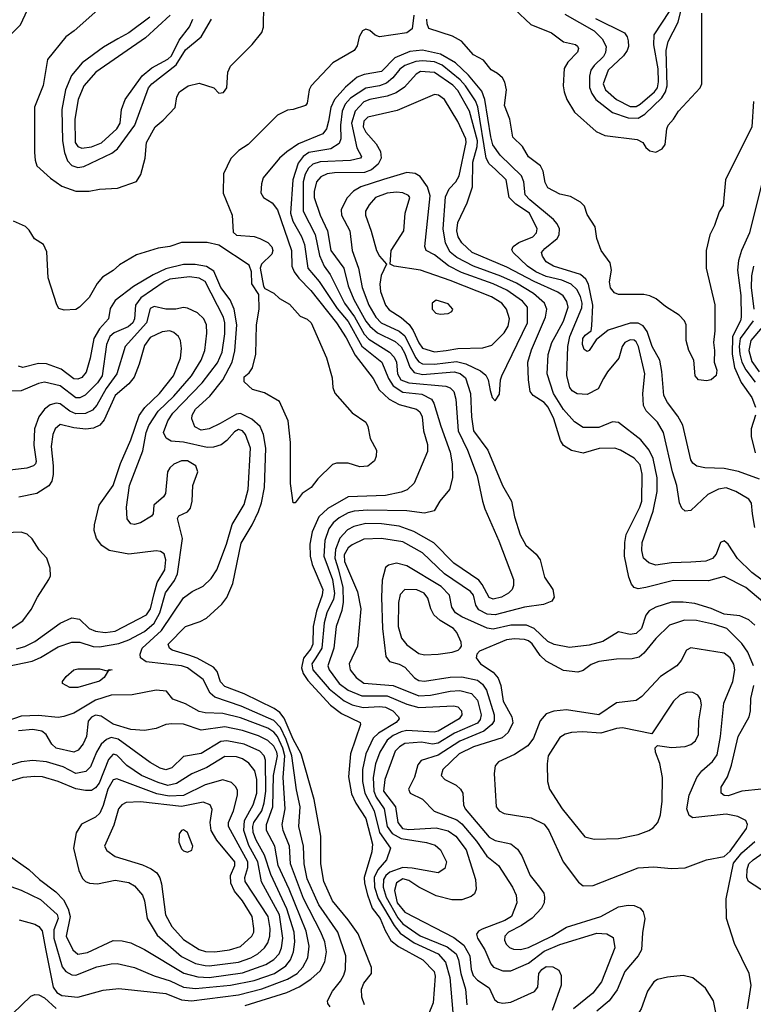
# Model space of a CAD drawing. Extents: x 997028 to 1115134, y 536408 to 618974.
# Tile 339 of 473: x 1044798 to 1048543, y 587677 to 592702. Entities that reach past the tile are written whole.
import ezdxf

# ---------------------------------------------------------------- set-up
doc = ezdxf.new("R2010")
doc.units = 0

msp = doc.modelspace()

# ---------------------------------------------------------------- linework, layer by layer
at = {"layer": '0CON10XD'}
for points in [[(1047581.4, 592731.4), (1047731.4, 592645), (1047772.5, 592605), (1047791.9, 592565), (1047789.1, 592535), (1047778, 592515), (1047730.5, 592469.5), (1047713.5, 592445), (1047706.3, 592415), (1047706.3, 592356.3), (1047718.3, 592325), (1047740, 592295), (1047825, 592228.1), (1047905, 592200.9), (1047955, 592200.5), (1047989.7, 592220.3), (1048075.9, 592304.1), (1048095.3, 592334.7), (1048103.9, 592365), (1048097.8, 592545), (1048109.3, 592590.7), (1048159.5, 592690.5), (1048190.4, 592815)], [(1045196.4, 592753.6), (1045076.2, 592645), (1045033.8, 592615), (1044940.3, 592499.7), (1044917.3, 592367.3), (1044873.9, 592256.1), (1044873.8, 592025), (1044876.7, 591985), (1044886.4, 591956.4), (1044955, 591894.2), (1045013, 591853), (1045085, 591827.1), (1045153, 591827), (1045205, 591837.1), (1045297.7, 591842.3), (1045394.1, 591875.9), (1045417.3, 591912.7), (1045439.2, 591995), (1045445.8, 592075), (1045490, 592155), (1045531.1, 592188.9), (1045592.5, 592255), (1045600.7, 592309.3), (1045613.3, 592335), (1045657.5, 592365), (1045715, 592378), (1045790, 592355), (1045815, 592327.5), (1045839.3, 592330.7), (1045856.2, 592355), (1045861.2, 592435), (1045874.3, 592465.7), (1045984.2, 592575.8), (1046033.6, 592636.4), (1046043.3, 592665), (1046043.9, 592776.1)], [(1044695, 592568.8), (1044802.9, 592677.1), (1044837.7, 592752.3)], [(1046810, 592725), (1046801.2, 592655), (1046775, 592634.6), (1046635.8, 592615.8), (1046612.9, 592622.9), (1046585, 592646.7), (1046565, 592653.3), (1046547.5, 592645), (1046531.2, 592615), (1046521.7, 592568.3), (1046506, 592545), (1046397, 592483), (1046286.7, 592365), (1046276.7, 592345), (1046266.4, 592276.4), (1046256.7, 592265), (1046195, 592244), (1046165, 592240), (1046114.2, 592215.8), (1045965, 592066.2), (1045916.7, 592035), (1045875.9, 591994.1), (1045838.8, 591915), (1045836.4, 591816.4), (1045883.3, 591705), (1045888.3, 591618.3), (1045905, 591602.5), (1045995, 591596.2), (1046025, 591586), (1046065, 591566), (1046085, 591543.3), (1046090, 591525), (1046085, 591506.2), (1046033.3, 591455), (1046026.2, 591435), (1046043, 591343), (1046050, 591330), (1046095, 591306.7), (1046125, 591278.8), (1046175, 591250), (1046230, 591190), (1046265, 591174), (1046285.7, 591155), (1046365, 590977.5), (1046393.8, 590875), (1046396.7, 590825), (1046406.4, 590796.4), (1046495.8, 590695.8), (1046565, 590648.8), (1046575.5, 590625.5), (1046587.1, 590565), (1046620, 590505), (1046618.8, 590475), (1046609.2, 590450.8), (1046575.8, 590424.2), (1046535, 590420), (1046475, 590440), (1046415, 590440), (1046395, 590432.5), (1046320.5, 590359.5), (1046286.2, 590315), (1046240, 590285), (1046205, 590237.5), (1046195, 590237.5), (1046180, 590335), (1046180, 590545), (1046169.2, 590655), (1046124.1, 590754.1), (1046047.7, 590797.7), (1045987.5, 590815), (1045943.8, 590855), (1045945, 590880), (1045969.8, 590900.2), (1045987.5, 590925), (1046003.5, 590995), (1046006.9, 591145), (1046020.8, 591225), (1046019.3, 591299.3), (1045984, 591355), (1045981.2, 591415), (1045970.5, 591450.5), (1045815, 591551.2), (1045755, 591566.2), (1045625, 591566.2), (1045565, 591544.2), (1045505, 591536), (1045395, 591502.9), (1045307.9, 591452.1), (1045275, 591422), (1045221.7, 591388.3), (1045194.2, 591355.8), (1045153.8, 591285), (1045104.1, 591235.9), (1045085, 591224), (1045025, 591220), (1044997.7, 591227.7), (1044987.5, 591247.5), (1044943.8, 591385), (1044937.7, 591517.7), (1044920, 591555), (1044874.3, 591584.3), (1044847.5, 591627.5), (1044827.5, 591647.5), (1044767.5, 591675)], [(1045462.7, 592715), (1045355, 592635.3), (1045300, 592605), (1045226.9, 592563.1), (1045117.2, 592482.8), (1045062.6, 592417.4), (1045031.7, 592345), (1045013.3, 592245), (1045017.3, 592085), (1045026.9, 592025), (1045042.8, 591982.8), (1045065, 591958), (1045095, 591947.9)], [(1045567.2, 592725), (1045440.9, 592609.1), (1045187.3, 592435), (1045126.4, 592365), (1045096.2, 592295), (1045079.2, 592195), (1045082, 592075), (1045095, 592055.4), (1045115, 592046.6)], [(1047325, 592756.7), (1047407.7, 592677.7), (1047513.3, 592635), (1047575, 592588.8), (1047635, 592576), (1047645, 592566.7), (1047651.2, 592555), (1047645, 592537.5), (1047596, 592485), (1047577.1, 592452.9), (1047572.5, 592365), (1047577.5, 592335), (1047592, 592295), (1047629.7, 592229.7), (1047741.9, 592131.9), (1047785, 592110.8), (1047950.3, 592090.3), (1047978.8, 592075), (1047995, 592050), (1048015, 592033.8), (1048045, 592026), (1048077.3, 592042.7), (1048093.8, 592065), (1048101.2, 592145), (1048108.8, 592165), (1048135.8, 592194.2), (1048161.2, 592235), (1048272.5, 592355), (1048280, 592375), (1048280, 592735)], [(1047738.3, 592708.3), (1047886.4, 592635), (1047900, 592615), (1047904.6, 592595), (1047905.4, 592565), (1047898.9, 592545), (1047881.2, 592518.8), (1047802.7, 592445), (1047777.4, 592375), (1047788.4, 592345), (1047845, 592295.7), (1047915, 592259.3), (1047945, 592260.2), (1047965, 592270.6), (1048039.1, 592335), (1048054, 592355), (1048059.6, 592385), (1048057.9, 592452.1), (1048035.8, 592575), (1048037.3, 592625), (1048114.8, 592745)], [(1045095, 591947.9), (1045125, 591952.8), (1045268.6, 592021.4), (1045296.8, 592043.2), (1045385.6, 592165), (1045455, 592355.3), (1045472.3, 592375), (1045597.5, 592472.4), (1045645, 592548.6), (1045725.5, 592614.5), (1045776.8, 592705)], [(1045115, 592046.6), (1045165, 592054), (1045216.2, 592073.8), (1045293.9, 592145), (1045310.4, 592175), (1045318.1, 592245), (1045337.5, 592295), (1045424.1, 592415.9), (1045473.3, 592456.7), (1045555, 592501.3), (1045572.6, 592517.4), (1045612, 592598), (1045665, 592665.4), (1045682.9, 592705)], [(1047814.3, 591334.3), (1047808.8, 591365), (1047820, 591425), (1047812.3, 591462.3), (1047766.7, 591525), (1047743.8, 591585), (1047736, 591645), (1047695, 591707.5), (1047680.7, 591750.7), (1047660.5, 591770.5), (1047609.7, 591799.7), (1047555, 591812), (1047495, 591843.8), (1047481.4, 591871.4), (1047470, 591930), (1047456.3, 591956.3), (1047395, 592002.9), (1047364.5, 592054.5), (1047315, 592103.3), (1047300.8, 592195), (1047272.9, 592265), (1047282.9, 592345), (1047274.5, 592384.5), (1047262.9, 592405), (1047238.2, 592428.2), (1047205, 592446.2), (1047165.6, 592495.6), (1047115, 592522.9), (1047053, 592593), (1047007.9, 592617.9), (1046886.7, 592656.7), (1046878.3, 592681.7), (1046876.7, 592705)], [(1048575, 590357.3), (1048467.2, 590397.2), (1048395, 590411.4), (1048295, 590416.2), (1048255, 590424.4), (1048235, 590438.6), (1048225, 590456.7), (1048182.9, 590632.9), (1048158.8, 590678.8), (1048105, 590748.2), (1048086.2, 590785), (1048076.9, 590906.9), (1048065.8, 590965), (1048027.5, 591035), (1048001.5, 591111.5), (1047980.4, 591140.4), (1047955, 591154.3), (1047915, 591153.5), (1047802.8, 591117.2), (1047741.1, 591068.9), (1047705, 591013.8), (1047695, 591009.2), (1047679.4, 591019.4), (1047670.7, 591045), (1047672.9, 591075), (1047685, 591092.5), (1047715, 591113.8), (1047719.7, 591140.3), (1047724.3, 591245), (1047702.3, 591352.3), (1047688.4, 591378.4), (1047661.4, 591401.4), (1047522.9, 591445), (1047485, 591466.9), (1047467.5, 591495), (1047462.7, 591515), (1047478.5, 591535), (1047542.4, 591585), (1047552.6, 591605), (1047553.2, 591635), (1047541.3, 591661.3), (1047522.8, 591682.8), (1047402.5, 591782.5), (1047378.3, 591808.3), (1047371.9, 591875), (1047359.6, 591905), (1047251.1, 592011.1), (1047214.1, 592064.1), (1047202.6, 592105), (1047172.2, 592295), (1047157.5, 592337.5), (1047088.7, 592418.7), (1047022.2, 592482.2), (1046947.2, 592527.2), (1046855, 592547.7), (1046790.6, 592539.4), (1046712.7, 592507.3), (1046645, 592438.1), (1046556.4, 592423.6), (1046521.4, 592408.6), (1046461.3, 592358.7), (1046405.2, 592295), (1046386, 592254), (1046375.5, 592184.5), (1046365, 592145.6), (1046345, 592119.2), (1046221.8, 592068.2), (1046161.5, 592028.5), (1046124.8, 591995.2), (1046041.5, 591895), (1046032.7, 591865), (1046029.7, 591819.7), (1046042.9, 591795), (1046087.8, 591767.8), (1046115, 591732.5), (1046185.2, 591525.2), (1046187, 591445), (1046199, 591415), (1046222.7, 591382.7), (1046285, 591320.5), (1046415.6, 591155), (1046465, 591078.9), (1046510.5, 590990.5), (1046601.9, 590871.9), (1046633.3, 590813.3), (1046685.1, 590765.1), (1046735, 590738.8), (1046824.3, 590715), (1046841, 590701), (1046852.9, 590675), (1046860.5, 590605), (1046880.8, 590535), (1046880.5, 590499.5), (1046812.4, 590337.6), (1046776.3, 590303.7), (1046745, 590290.5), (1046665.9, 590274.1), (1046475, 590267.6), (1046371.6, 590208.4), (1046324.6, 590165.4), (1046291, 590089), (1046278.8, 590025), (1046281.9, 589965), (1046291.2, 589921.2), (1046345.2, 589795), (1046342.9, 589765), (1046314, 589684), (1046295.7, 589605), (1046294.5, 589515), (1046285, 589492.1), (1046246.3, 589443.7), (1046236.8, 589395), (1046246.1, 589366.1), (1046269.7, 589329.7), (1046384.4, 589204.4), (1046441.9, 589161.9), (1046537.1, 589115), (1046538.9, 589105), (1046487.4, 588955), (1046477.6, 588837.6), (1046492.1, 588752.1), (1046515, 588703.8), (1046566.1, 588625), (1046598.9, 588495), (1046596.4, 588455), (1046557, 588325), (1046557.9, 588295), (1046574.4, 588235.6)], [(1048550.5, 590110.5), (1048539.8, 590180.2), (1048534.2, 590234.2), (1048519.6, 590255), (1048453.3, 590295), (1048405, 590313.5), (1048365, 590307.2), (1048310.3, 590279.7), (1048225, 590197.5), (1048195, 590194.4), (1048178.9, 590208.9), (1048167.1, 590237.1), (1048153.1, 590325), (1048130.7, 590395), (1048084.8, 590595), (1048055, 590647.9), (1047996.7, 590706.7), (1047983.1, 590733.1), (1047980, 590795), (1047989.5, 590895), (1047956.8, 591035), (1047945, 591058.2), (1047935, 591066.1), (1047915, 591068.2), (1047888.1, 591055), (1047874.4, 591035), (1047857.5, 590975), (1047799.5, 590905), (1047779, 590871), (1047751.1, 590818.9), (1047695, 590788.8), (1047643.8, 590793.8), (1047618.8, 590808.8), (1047607.5, 590825), (1047591.7, 590885), (1047596.5, 591035), (1047607.4, 591085), (1047667.9, 591232.1), (1047669, 591255), (1047660.5, 591290.5), (1047642.6, 591325), (1047613, 591353), (1047565, 591373.7), (1047485, 591392.1), (1047433.8, 591415), (1047390.2, 591445), (1047317.9, 591515), (1047311.3, 591528.7), (1047316.9, 591545), (1047345.7, 591565), (1047417.9, 591595), (1047437.1, 591615), (1047440.7, 591635), (1047400.2, 591715), (1047331.8, 591761.8), (1047297.4, 591795), (1047282.1, 591885), (1047227.9, 591937.9), (1047195, 591967.1), (1047179.3, 591995), (1047137.7, 592257.7), (1047125, 592288.4), (1047074.1, 592365), (1047046.4, 592396.4), (1046955, 592471.2), (1046915, 592487.2), (1046855, 592492.3), (1046821.3, 592488.7), (1046765, 592468.8), (1046739.5, 592450.5), (1046702.7, 592405), (1046671.1, 592378.9), (1046635.4, 592364.6), (1046565, 592353.5), (1046487.8, 592302.2), (1046459.3, 592270.7), (1046444.3, 592235), (1046436, 592165), (1046437.9, 592095), (1046429.4, 592070.6), (1046386.3, 592043.7), (1046275, 592024.2), (1046245.9, 592004.1), (1046220.4, 591969.6), (1046192, 591885), (1046180.1, 591715), (1046192.7, 591675), (1046236.7, 591596.7), (1046252.2, 591555), (1046268.8, 591435), (1046326.6, 591366.6), (1046419, 591229.1), (1046475, 591162.2), (1046545, 591036), (1046647.7, 590955), (1046680.9, 590870.9), (1046705, 590834.4), (1046755, 590802.1), (1046851, 590791), (1046900.4, 590765), (1046911.9, 590745), (1046947.3, 590627.3), (1046995.3, 590495), (1047005.3, 590435), (1047007.7, 590365), (1046992.7, 590305), (1046943.1, 590245), (1046914.2, 590195.8), (1046865, 590184.5), (1046775.2, 590195.2), (1046575, 590199.8), (1046505, 590193.7), (1046474.6, 590185.4), (1046429.4, 590160.6), (1046398.9, 590135), (1046376, 590104), (1046355.2, 590045), (1046351.6, 589965), (1046395.8, 589845.8), (1046406.1, 589773.9), (1046400, 589745), (1046366, 589675), (1046352.2, 589625), (1046340.5, 589495), (1046310, 589445), (1046290.2, 589415), (1046294.2, 589385), (1046377.8, 589287.8), (1046455, 589225.9), (1046495, 589206.4), (1046552.5, 589192.5), (1046635, 589197.8), (1046665, 589193.5), (1046703.1, 589175), (1046732.8, 589145), (1046734.7, 589135), (1046720.8, 589115), (1046629.1, 589060.9), (1046603.3, 589035), (1046565.5, 588955), (1046548.8, 588875), (1046548.3, 588815), (1046559.4, 588755), (1046607.6, 588665), (1046635, 588554.7), (1046691.2, 588475), (1046670.3, 588415), (1046626.7, 588363.3), (1046608.3, 588325), (1046608.7, 588275), (1046627.5, 588217.5), (1046709.1, 588079.1), (1046741.1, 588041.1), (1046811.2, 587991.2), (1046934.7, 587935), (1046972.2, 587892.2), (1046994.2, 587815), (1047009.4, 587635)], [(1047008.6, 592368.6), (1046915, 592433.5), (1046845, 592437.3), (1046822.5, 592425), (1046762.5, 592357.5), (1046720.4, 592329.6), (1046675, 592312.2), (1046585, 592295.2), (1046555, 592283.7), (1046510.4, 592235), (1046492.6, 592175), (1046519, 592049), (1046543.1, 592005), (1046538.6, 591995), (1046486.6, 591983.4), (1046332.4, 591977.6), (1046295, 591965.6), (1046272.3, 591945), (1046255.7, 591914.3), (1046245.9, 591875), (1046245.5, 591725.5), (1046306.5, 591606.5), (1046328.3, 591498.3), (1046352.9, 591445), (1046382.5, 591402.5), (1046456.8, 591255), (1046506.7, 591186.7), (1046556.8, 591096.8), (1046581.3, 591071.3), (1046685.7, 591005.7), (1046710.4, 590980.4), (1046721, 590955), (1046726.6, 590895), (1046743.4, 590865), (1046785, 590848.4), (1046973, 590833), (1046995, 590823.6), (1047014.1, 590805), (1047025.2, 590765), (1047036.4, 590605), (1047084.8, 590505), (1047134.2, 590375), (1047160, 590245), (1047173.1, 590206.9), (1047245, 590042.5), (1047318.5, 589845), (1047319.5, 589815), (1047311.5, 589795), (1047294.4, 589775), (1047258.1, 589755), (1047215, 589745.2), (1047195, 589754.2), (1047159.9, 589819.9), (1047142, 589842), (1047015, 589928.8), (1046912, 590032), (1046811.1, 590091.1), (1046735, 590117.9), (1046645, 590129.3), (1046565, 590131.4), (1046504.8, 590115.2), (1046471.4, 590098.6), (1046433, 590057), (1046410.8, 589999.2), (1046406.7, 589955), (1046425.2, 589895.2), (1046447.9, 589805), (1046450.4, 589729.6), (1046442.4, 589687.6), (1046413.5, 589605), (1046402, 589495), (1046371, 589405), (1046378.6, 589385), (1046428.7, 589315), (1046475, 589280.8), (1046545, 589251.7), (1046675, 589251.3), (1046775, 589209.5), (1046835, 589192.5), (1047015, 589201.3), (1047035.6, 589195), (1047053.6, 589175), (1047055.4, 589155), (1047042.1, 589135), (1046935, 589071.5), (1046913.5, 589066.5), (1046775, 589074.3), (1046745, 589068.4), (1046705, 589049.4), (1046674.8, 589025), (1046636.1, 588963.9), (1046615.2, 588905), (1046603, 588835), (1046605.3, 588765), (1046618, 588735), (1046659.1, 588675), (1046674.6, 588585), (1046699.8, 588549.8), (1046745, 588523), (1046875, 588502.9), (1046919, 588489), (1046946.4, 588465), (1046977.9, 588405), (1046969.1, 588370.9), (1046935, 588348.5), (1046802.5, 588372.5), (1046755, 588374.9), (1046688.5, 588351.5), (1046667.4, 588335), (1046655.2, 588315), (1046653.9, 588275), (1046668.7, 588225), (1046728.9, 588118.9), (1046755, 588087.8), (1046842.5, 588027.5), (1046981, 587971), (1047025.6, 587935), (1047038.4, 587905), (1047049.7, 587835), (1047074.8, 587755), (1047080.2, 587675)], [(1048693.5, 589763.5), (1048535, 589880.9), (1048462.3, 589952.3), (1048415, 590025.7), (1048395, 590042.5), (1048375, 590033.8), (1048352.9, 589975), (1048335, 589952.8), (1048300.8, 589939.2), (1048224.3, 589934.3), (1048125, 589931.2), (1048045, 589918.6), (1048010.6, 589930.6), (1047983.4, 589955), (1047974.2, 589994.2), (1047975.3, 590035), (1048031.9, 590195), (1048052.5, 590295), (1048052.3, 590365), (1048032.4, 590462.4), (1048011.2, 590505), (1047968.9, 590558.9), (1047855, 590647.5), (1047825, 590650), (1047755, 590621.3), (1047675, 590620.8), (1047630.3, 590650.3), (1047575, 590712.8), (1047524.1, 590795), (1047490.2, 590895), (1047496.1, 590993.9), (1047515.6, 591054.4), (1047539.8, 591100.2), (1047575, 591164.5), (1047598, 591235), (1047592, 591265), (1047572.4, 591292.4), (1047545, 591311.7), (1047425, 591365.9), (1047285, 591439.7), (1047108.2, 591515), (1047055, 591563.8), (1047036.5, 591595), (1047029.5, 591625), (1047035, 591668), (1047083, 591767), (1047110, 591850), (1047111.8, 591975), (1047133.4, 592055), (1047135.8, 592085), (1047093.8, 592235), (1047035, 592340.5), (1047008.6, 592368.6)], [(1048623.9, 589703.9), (1048504.6, 589805), (1048395, 589861.3), (1048315, 589839.2), (1048135, 589840.8), (1047994.7, 589805.3), (1047955, 589797.5), (1047935.4, 589805.4), (1047921.2, 589821.2), (1047907.1, 589857.1), (1047886.5, 589965), (1047886.8, 590035), (1047894.8, 590075), (1047964.8, 590215), (1047973.7, 590245), (1047976.7, 590383.3), (1047965, 590430.9), (1047934.6, 590465), (1047865, 590506), (1047836.3, 590516.3), (1047756.6, 590513.4), (1047675, 590490.4), (1047615, 590503.6), (1047575, 590528.9), (1047558.7, 590555), (1047524.5, 590665), (1047495.5, 590725), (1047475, 590748.4), (1047419.5, 590785), (1047403.8, 590805), (1047395.3, 590865.3), (1047393, 590955), (1047411.8, 591018.2), (1047482.4, 591185), (1047490, 591225), (1047477.5, 591255), (1047421.6, 591305), (1047335, 591357.5), (1047255, 591394.1), (1047115, 591444), (1047029.2, 591489.2), (1046995, 591516.2), (1046971.7, 591561.7), (1046959.8, 591635), (1046972.1, 591797.9), (1046990.3, 591839.7), (1047025, 591875.3), (1047042.3, 591905), (1047078.3, 592075), (1047075.7, 592095), (1047035, 592182.2), (1046966.1, 592295), (1046937, 592317), (1046915, 592320.7), (1046725, 592238.5), (1046575, 592204.6), (1046555.9, 592184.1), (1046552.2, 592155), (1046565, 592129.2), (1046618.5, 592068.5), (1046639.5, 592029.5), (1046643.2, 591995), (1046627.7, 591965), (1046593.8, 591936.2), (1046557.8, 591922.2), (1046405, 591921), (1046368.6, 591915), (1046335, 591899.7), (1046312.9, 591875), (1046301.6, 591825), (1046301.7, 591795), (1046332.7, 591705), (1046370.2, 591625), (1046386.1, 591525), (1046453.4, 591435), (1046475.8, 591345), (1046504.2, 591275), (1046565, 591163.4), (1046585, 591137.7), (1046624.7, 591104.7), (1046715, 591059.5), (1046745, 591033), (1046765, 590998.6), (1046789.8, 590929.8), (1046812.5, 590902.5), (1046855, 590892.3), (1047015.6, 590905.6), (1047047.2, 590897.2), (1047074.3, 590875), (1047099.6, 590795), (1047104.8, 590675), (1047114.8, 590605), (1047188.7, 590505), (1047262.2, 590325), (1047308.5, 590245), (1047324.8, 590164.8), (1047353.3, 590073.3), (1047381.5, 590021.5), (1047434.7, 589974.7), (1047455.9, 589945.9), (1047476.6, 589856.6), (1047520, 589795), (1047527.5, 589755), (1047514.3, 589735.7), (1047472.6, 589717.4), (1047374.7, 589704.7), (1047225, 589665.2), (1047185, 589668.3), (1047141.5, 589691.5), (1047126.9, 589715), (1047114.7, 589765), (1047100.3, 589785), (1046966.8, 589875), (1046855, 589981.1), (1046755, 590038.3), (1046645.2, 590054.8), (1046555, 590051.3), (1046495, 590022.9), (1046475, 590007.1), (1046455, 589972.2), (1046457.1, 589937.1), (1046521.9, 589781.9), (1046540.6, 589695), (1046522, 589505), (1046480.3, 589415), (1046486, 589385), (1046515.4, 589345), (1046555, 589315.7), (1046704.3, 589304.3), (1046835, 589252.5), (1046895.4, 589254.6), (1046995, 589275.7), (1047045, 589278.8), (1047105, 589264.4), (1047135, 589230), (1047154.5, 589155), (1047149.5, 589130.5), (1047135, 589112.3), (1047018.5, 589061.5), (1046935, 589009.7), (1046905, 589005.4), (1046848.8, 589015), (1046765, 589007.7), (1046737.9, 588992.1), (1046715, 588969.2), (1046663.1, 588825), (1046656.2, 588765), (1046716.7, 588685), (1046728.1, 588605), (1046751.8, 588575), (1046785, 588568.8), (1046925, 588578.4), (1046985, 588563.4), (1047025, 588534.7), (1047077.3, 588465), (1047125.5, 588314.5), (1047128.1, 588265), (1047119.5, 588240.5), (1047102.6, 588227.4), (1047055, 588210), (1047005, 588210), (1046925, 588231.6), (1046835.2, 588275.2), (1046785, 588309.8), (1046755, 588317.6), (1046722.1, 588297.9), (1046711.3, 588258.7), (1046725.7, 588195), (1046765, 588147.7), (1047015, 588017.6), (1047065, 587979.1), (1047095.6, 587925.6), (1047102.5, 587855), (1047114, 587824), (1047135, 587801.1), (1047195, 587761.2), (1047222, 587702), (1047238.3, 587688.3), (1047265, 587682.6), (1047305, 587687.7), (1047427.1, 587742.9), (1047442.9, 587765), (1047449.2, 587835), (1047463.4, 587855), (1047485, 587870), (1047519.3, 587869.3), (1047551.3, 587851.3), (1047562.9, 587825), (1047562.2, 587775), (1047516.1, 587645)], [(1048543.8, 592285), (1048536, 592155), (1048401.2, 591885), (1048388.8, 591755), (1048368.3, 591721.7), (1048345, 591652.5), (1048321.2, 591605), (1048302, 591525), (1048302, 591435), (1048347, 591247), (1048347.1, 591115), (1048340, 591055), (1048345.8, 591015), (1048344.1, 590954.1), (1048356.4, 590913.6), (1048353.6, 590886.4), (1048327.5, 590865), (1048305, 590860), (1048264.1, 590864.1), (1048246.7, 590885), (1048238.8, 590965), (1048214, 591015), (1048200, 591065), (1048200, 591145), (1048192.5, 591165), (1048164.1, 591194.1), (1048095, 591238), (1048047.3, 591277.3), (1048015, 591293.8), (1047985, 591300), (1047855, 591300), (1047835, 591308.8), (1047814.3, 591334.3)], [(1047225, 590757.5), (1047248.3, 590791.7), (1047252.9, 590865), (1047259.4, 590885), (1047390.9, 591155), (1047391.2, 591235), (1047365.8, 591265.8), (1047285, 591322.1), (1047214.6, 591355), (1047053, 591413), (1046986.9, 591446.9), (1046915, 591501.9), (1046872.9, 591525), (1046866.9, 591545), (1046893.7, 591803.7), (1046879.7, 591849.7), (1046842.1, 591902.1), (1046816.8, 591916.8), (1046775, 591921.8), (1046655, 591886.1), (1046540.5, 591849.5), (1046501.9, 591828.1), (1046467.7, 591792.3), (1046438.7, 591731.3), (1046441.3, 591705), (1046483.1, 591625), (1046495.8, 591525), (1046528, 591435), (1046546.7, 591335), (1046581.1, 591245), (1046617, 591185), (1046643.4, 591155), (1046735, 591113), (1046765, 591089), (1046818.8, 590978.8), (1046835.7, 590955.7), (1046855, 590946.9), (1046915, 590943.7), (1047027.3, 590957.3), (1047075.9, 590945.9), (1047149.9, 590909.9), (1047177.7, 590887.7), (1047189.6, 590865), (1047199.4, 590809.4), (1047210, 590775), (1047225, 590757.5)], [(1048598.2, 591915), (1048524.1, 591615), (1048482.2, 591525), (1048467, 591473), (1048461.9, 591425), (1048479.4, 591295), (1048481.6, 591185), (1048478.4, 591165), (1048437.3, 591085), (1048434.5, 590995.5), (1048447.2, 590927.2), (1048480.6, 590850.6), (1048536, 590775), (1048554, 590725)], [(1046915, 591007.7), (1046975, 591013.7), (1047035, 591024), (1047162.8, 591027.2), (1047209, 591041), (1047271.1, 591105), (1047291.5, 591138.5), (1047298.2, 591175), (1047284, 591225), (1047258.7, 591255), (1047207.4, 591287.4), (1046995, 591372.1), (1046844, 591425), (1046710, 591445), (1046690, 591455), (1046694.4, 591525), (1046759.2, 591625), (1046766.2, 591715), (1046789.6, 591795), (1046783.5, 591805), (1046755, 591818.9), (1046722.1, 591822.1), (1046675, 591816.4), (1046614.5, 591795), (1046583.1, 591756.9), (1046563.8, 591725), (1046563.1, 591705), (1046593.1, 591623.1), (1046619.5, 591525), (1046635, 591496.2), (1046670, 591455), (1046643.3, 591396.7), (1046636.6, 591353.4), (1046640.8, 591315), (1046665.8, 591245), (1046685, 591221.8), (1046745, 591182.5), (1046786.1, 591146.1), (1046806.3, 591116.3), (1046835, 591052.7), (1046855, 591025.9), (1046915, 591007.7)], [(1046559.2, 587675), (1046545, 587713.8), (1046543.8, 587755), (1046555, 587785.5), (1046593.6, 587835), (1046593.6, 587865), (1046526.3, 588036.3), (1046475, 588108.9), (1046395, 588205.4), (1046351.6, 588305), (1046336.3, 588395), (1046335.8, 588535.8), (1046302.1, 588722.1), (1046235.1, 588955.1), (1046195, 589030.5), (1046148.6, 589138.6), (1046126.9, 589166.9), (1046097.3, 589187.3), (1045945, 589262.2), (1045845, 589300), (1045822.9, 589322.9), (1045805.7, 589375.7), (1045788.4, 589398.4), (1045703.5, 589443.5), (1045661, 589459), (1045576.9, 589485), (1045562.5, 589495), (1045556.9, 589515), (1045645, 589605.3), (1045719.5, 589630.5), (1045752, 589648), (1045829.9, 589720.1), (1045856.1, 589753.9), (1045886.8, 589825), (1045928.5, 590031.5), (1045984.7, 590125), (1046017.1, 590192.9), (1046032.8, 590237.2), (1046047.4, 590315), (1046055.6, 590515), (1046043, 590585), (1046025.5, 590625.5), (1045983, 590663), (1045925, 590692), (1045905, 590688.6), (1045820.9, 590640.9), (1045765, 590614.1), (1045725, 590607.5), (1045692.5, 590625), (1045676.8, 590665), (1045679.3, 590685), (1045696.6, 590715), (1045768.4, 590781.6), (1045835, 590864.6), (1045882.8, 590955), (1045896.8, 591013.2), (1045906.1, 591145), (1045892.9, 591225), (1045872.4, 591272.4), (1045825.2, 591335), (1045788.7, 591418.6), (1045752.3, 591442.3), (1045693.8, 591453.8), (1045635, 591453.7), (1045545, 591430.2), (1045479.6, 591400.4), (1045379.3, 591340.7), (1045285, 591269.1), (1045260.8, 591229.2), (1045251.3, 591175), (1045206, 591124), (1045177.4, 591075), (1045158.1, 590975), (1045136.8, 590903.2), (1045115, 590876.8), (1045095, 590867.5), (1045075, 590869.7), (1045009.6, 590919.6), (1044935, 590945.7), (1044895, 590947.3), (1044815, 590926.6), (1044792.5, 590935)], [(1048544.8, 591445), (1048534.1, 591395.9), (1048533.1, 591335), (1048545.7, 591225)], [(1046382.5, 587665), (1046370.7, 587680.7), (1046370, 587695), (1046394.3, 587745), (1046435.5, 587795), (1046453.2, 587826.8), (1046460.9, 587855), (1046462.6, 587925), (1046422.2, 588045), (1046325.8, 588185.8), (1046265, 588317.8), (1046251.2, 588395), (1046247.9, 588485), (1046223.9, 588585), (1046229.8, 588685), (1046211.2, 588771.2), (1046186.7, 588945), (1046158.3, 589028.3), (1046129.4, 589089.4), (1046095, 589126.4), (1045928.6, 589198.6), (1045794.2, 589244.2), (1045771.2, 589265), (1045735.4, 589335.4), (1045655, 589394.3), (1045625, 589404.4), (1045444.5, 589424.5), (1045415.5, 589445.5), (1045412.9, 589465), (1045423.6, 589495), (1045522.7, 589585), (1045635, 589752.2), (1045678, 589785), (1045735, 589811.5), (1045775, 589851.1), (1045804.5, 589895), (1045854.8, 590025.2), (1045883.3, 590126.7), (1045945, 590228.2), (1045964.4, 590305), (1045976.1, 590515), (1045951.7, 590585), (1045935, 590604.7), (1045915, 590610.5), (1045895, 590599.2), (1045855, 590554.6), (1045826.5, 590533.5), (1045788.5, 590521.5), (1045755, 590519), (1045635, 590545.7), (1045571.6, 590551.6), (1045546.6, 590566.6), (1045531.9, 590595), (1045554.3, 590655), (1045580.2, 590695), (1045730.4, 590849.6), (1045808.8, 590951.2), (1045831.5, 591005), (1045845, 591100), (1045846.1, 591155), (1045839.1, 591185), (1045745.7, 591365.7), (1045715, 591383.5), (1045665, 591389.9), (1045565, 591378), (1045535, 591364.1), (1045417, 591283), (1045390.2, 591245), (1045384.4, 591175), (1045376.3, 591155), (1045352.7, 591135), (1045281.2, 591105), (1045258, 591085), (1045242.1, 591045), (1045218.8, 590885), (1045195, 590849.3), (1045133.3, 590786.7), (1045105, 590773), (1045085, 590773), (1045005, 590833.6), (1044925, 590851.9), (1044895, 590845.8), (1044805, 590807.8), (1044755, 590807.3)], [(1046945, 591200), (1046985, 591203.3), (1047005, 591212.5), (1047010, 591225), (1046985, 591252.5), (1046925, 591270.8), (1046904.5, 591255.5), (1046904.2, 591225), (1046923.3, 591205), (1046945, 591200)], [(1044687.7, 589392.3), (1044861.4, 589428.6), (1044905, 589446.8), (1044995, 589501.1), (1045065, 589525.7), (1045105, 589525.7), (1045174.1, 589504.1), (1045205, 589501.2), (1045305, 589518.5), (1045355, 589537), (1045435, 589580), (1045485, 589623), (1045514.2, 589675.8), (1045542.3, 589777.7), (1045588.8, 589841.2), (1045603.4, 589875), (1045630, 590055), (1045603.9, 590156.1), (1045610, 590170), (1045655, 590191.4), (1045670.4, 590209.6), (1045679.2, 590245), (1045682.9, 590325), (1045707.3, 590395), (1045697.5, 590425), (1045655, 590450.8), (1045625, 590451.4), (1045585.9, 590434.1), (1045564.4, 590415), (1045553.5, 590395), (1045542, 590285), (1045532.5, 590267.5), (1045482.5, 590225), (1045479.3, 590180.7), (1045471.7, 590168.3), (1045415, 590134.5), (1045385, 590126.7), (1045365, 590128.9), (1045346.2, 590155), (1045343.4, 590215), (1045358.1, 590325), (1045427.7, 590502.3), (1045444.5, 590595), (1045458.3, 590631.7), (1045506, 590704), (1045585, 590780.4), (1045675.8, 590884.2), (1045725.2, 590965), (1045742.6, 591015), (1045753.5, 591103.5), (1045751.1, 591145), (1045737.5, 591175), (1045706.2, 591206.2), (1045655, 591230.8), (1045635, 591233.2), (1045595, 591225.3), (1045545, 591224.7), (1045485, 591238.9), (1045465, 591227.8), (1045446, 591155), (1045337.5, 591035), (1045294.8, 590895), (1045239.6, 590820.4), (1045192.6, 590735), (1045170.6, 590709.4), (1045135, 590692.3), (1045085, 590690.2), (1045055, 590704.4), (1045005, 590741.2), (1044985, 590745.3), (1044953.3, 590736.8), (1044924.8, 590715.2), (1044895.4, 590675), (1044874.6, 590615), (1044870.2, 590530.2), (1044881.7, 590448.3), (1044878.6, 590435), (1044868, 590425), (1044835, 590413.5), (1044735, 590401.2)], [(1048543.3, 591165), (1048476.7, 591075), (1048470.9, 591035), (1048474.3, 590995), (1048484.6, 590954.6), (1048505.8, 590915.8), (1048552.8, 590852.8)], [(1044781.8, 589491.8), (1044825, 589503.8), (1044875, 589529.2), (1045005, 589621.8), (1045065, 589650.4), (1045102.9, 589642.9), (1045153.1, 589595), (1045185, 589581), (1045235, 589575.2), (1045285, 589582.1), (1045445.7, 589665), (1045465.8, 589695), (1045485, 589774.2), (1045500.5, 589829.5), (1045539.3, 589895), (1045544.6, 589945), (1045535.9, 589975.9), (1045517.6, 589987.6), (1045495, 589991.2), (1045355, 589975.3), (1045255, 589992.7), (1045218.3, 590018.3), (1045190.8, 590055), (1045179.2, 590095), (1045180.8, 590125), (1045203.5, 590225), (1045276.3, 590325), (1045312.7, 590437.3), (1045365, 590557.8), (1045408.1, 590681.9), (1045436.3, 590723.7), (1045512.3, 590795), (1045584.2, 590885), (1045620, 590975), (1045624.6, 591025), (1045618.5, 591065), (1045609.1, 591085), (1045585.7, 591105.7), (1045565, 591114.6), (1045525, 591109.4), (1045465, 591080.6), (1045435, 591039.4), (1045409, 590945), (1045382.4, 590877.6), (1045355.2, 590844.8), (1045285, 590784.6), (1045228.9, 590661.1), (1045207.2, 590632.8), (1045175, 590617.1), (1045136.6, 590613.4), (1045075, 590618.8), (1045005, 590635.8), (1044978.9, 590615), (1044967.2, 590585), (1044959.2, 590525), (1044970, 590425), (1044969, 590381), (1044962.4, 590347.6), (1044946.9, 590323.1), (1044885, 590283.6), (1044794.3, 590265.7)], [(1048590.5, 591135), (1048530, 591065), (1048520.9, 591015), (1048535, 590958.8), (1048573.9, 590905)], [(1048555.2, 590685), (1048533.1, 590615), (1048532, 590575), (1048552.1, 590492.1)], [(1044754.2, 589595), (1044814.4, 589635), (1044857.6, 589692.4), (1044888.5, 589755), (1044946.9, 589845), (1044955.6, 589865), (1044953.6, 589903.6), (1044937.5, 589955), (1044896.9, 589996.9), (1044862.4, 590052.4), (1044837.3, 590077.3), (1044805, 590086.5), (1044725, 590084.2)], [(1048551.8, 589611.8), (1048520.4, 589640.4), (1048475, 589660.3), (1048395, 589668.8), (1048327.5, 589697.5), (1048245, 589722.7), (1048185, 589730.5), (1048125, 589730), (1048045, 589703.5), (1048011.8, 589685), (1047995, 589664.2), (1047971.8, 589595), (1047945, 589570), (1047915, 589564.6), (1047855, 589578.9), (1047775, 589528.7), (1047705, 589510.3), (1047605, 589497.8), (1047526.3, 589513.7), (1047495, 589528.9), (1047425.4, 589595.4), (1047385, 589612.6), (1047305, 589612.3), (1047215, 589591.7), (1047185, 589596.3), (1047054.6, 589654.6), (1047022.9, 589675), (1047004.8, 589704.8), (1046992.9, 589765), (1046949.4, 589809.4), (1046775, 589915.4), (1046721.8, 589928.2), (1046680.6, 589919.4), (1046665, 589906.7), (1046648.3, 589841.7), (1046644.7, 589755.3), (1046650, 589595), (1046667.1, 589452.9), (1046686.4, 589426.4), (1046735, 589414), (1046765, 589398), (1046814.2, 589344.2), (1046835, 589329.7), (1046865, 589326.4), (1046995, 589347.5), (1047055, 589348.3), (1047135, 589331.3), (1047161.4, 589311.4), (1047181.5, 589281.5), (1047220.7, 589155), (1047219.8, 589125), (1047208.6, 589105), (1047168, 589072), (1047045, 589020), (1046935, 588949.1), (1046847.6, 588922.4), (1046830.2, 588899.8), (1046813.5, 588836.5), (1046783.3, 588775), (1046791.4, 588755), (1046855, 588724.6), (1046913.3, 588663.3), (1047029.5, 588619.5)], [(1046865, 589460.4), (1046935, 589464.7), (1047005.4, 589474.6), (1047036.7, 589485), (1047046.7, 589495), (1047053.8, 589505), (1047052, 589525), (1047030, 589575), (1047013.6, 589595), (1046945, 589636.7), (1046911.6, 589665), (1046896.3, 589695), (1046881, 589751), (1046862.3, 589775), (1046825, 589793.5), (1046765, 589793.9), (1046741, 589769), (1046731.8, 589728.2), (1046730.2, 589605), (1046746.8, 589546.8), (1046775, 589511.5), (1046835, 589467.5), (1046865, 589460.4)], [(1048544.7, 589405), (1048515.3, 589475), (1048485, 589519.6), (1048408.2, 589595), (1048345, 589616.6), (1048253.1, 589636.9), (1048192.3, 589637.7), (1048115, 589612), (1048045, 589544.6), (1047985, 589468.8), (1047960.4, 589449.6), (1047925, 589440.3), (1047845, 589438.9), (1047755, 589427.6), (1047715, 589412.5), (1047675, 589380.8), (1047647, 589373), (1047575, 589381.1), (1047485, 589428.1), (1047455, 589457.6), (1047415, 589516.7), (1047395, 589532.4), (1047375, 589538.9), (1047325, 589542.3), (1047282.8, 589537.2), (1047145, 589480), (1047131.2, 589465), (1047128.8, 589445), (1047151.4, 589415), (1047215, 589373.1), (1047241.3, 589341.3), (1047254.4, 589305), (1047266, 589225), (1047310.8, 589145), (1047315.7, 589114.3), (1047291.1, 589065), (1047261.9, 589038.1), (1047115, 588990.8), (1047041.6, 588955), (1046957.7, 588875), (1046949.5, 588845), (1046968.9, 588825), (1047026.4, 588795), (1047049.3, 588775), (1047060.3, 588755), (1047064.1, 588695), (1047072.5, 588675), (1047195, 588531.2), (1047225, 588512.8), (1047305.9, 588495.9), (1047339.5, 588469.5), (1047362.3, 588435), (1047405, 588334.3), (1047452.1, 588275), (1047473.1, 588245), (1047478, 588225), (1047475.2, 588194.8), (1047461.9, 588168.1), (1047413.6, 588116.4), (1047360.3, 588079.7), (1047293.1, 588045), (1047274, 588025), (1047272.7, 588005), (1047280.8, 587985), (1047297.9, 587967.9), (1047318.7, 587958.7), (1047355, 587957.9), (1047395, 587966.5), (1047514.7, 588025), (1047588.9, 588071.1), (1047764.4, 588125), (1047855, 588174.7), (1047905, 588183.1), (1047935, 588181.5), (1047965, 588168.6), (1047980.2, 588150.2), (1047990, 588115), (1047977.6, 588042.4), (1047972.3, 587955), (1047955.7, 587924.3), (1047887.8, 587845), (1047847.9, 587752.1), (1047807.9, 587695), (1047745, 587642)], [(1047675, 588282.5), (1047725, 588284.3), (1047955, 588373.8), (1048035, 588379.1), (1048125, 588370.5), (1048195, 588374.4), (1048305, 588414.8), (1048395, 588432.2), (1048425, 588458.4), (1048508.8, 588575), (1048513.4, 588595), (1048505.2, 588615.2), (1048465, 588636.2), (1048405, 588648.3), (1048235, 588628.8), (1048215, 588641.4), (1048203.3, 588675), (1048216.1, 588745), (1048254.6, 588835), (1048280.5, 588869.5), (1048335, 588916.1), (1048359.5, 588950.5), (1048375.7, 589045), (1048393.6, 589215), (1048439, 589325), (1048448.1, 589385), (1048444.2, 589414.2), (1048425, 589445.3), (1048395, 589468.9), (1048225, 589496.7), (1048201.4, 589485), (1048175, 589432.5), (1048152.2, 589405), (1048069.7, 589350.3), (1047975, 589247.5), (1047945, 589227.1), (1047845, 589215.4), (1047755, 589154.1), (1047590.4, 589179.6), (1047525, 589173.9), (1047485, 589160.5), (1047455.2, 589124.8), (1047421.1, 589035), (1047392.9, 588997.1), (1047325, 588952.1), (1047243.3, 588915), (1047226.2, 588895), (1047220, 588855), (1047230, 588685), (1047245.8, 588665), (1047270.9, 588650.9), (1047408.6, 588628.6), (1047475, 588597.1), (1047499.6, 588565), (1047572.2, 588405), (1047650.9, 588300.9), (1047675, 588282.5)], [(1045054.4, 589294.4), (1045016.7, 589315), (1045016.7, 589325), (1045035, 589350), (1045075, 589383.8), (1045095, 589390), (1045205, 589390), (1045245, 589380), (1045255, 589386.7), (1045270, 589385), (1045250, 589380), (1045230, 589345), (1045205, 589325.8), (1045095, 589294.6), (1045054.4, 589294.4)], [(1048585, 588775.8), (1048484.7, 588765.3), (1048415, 588741.3), (1048395, 588742.5), (1048378.5, 588755), (1048378.8, 588785), (1048411.2, 588838.8), (1048432.6, 588897.4), (1048466.1, 589045), (1048522.5, 589145), (1048529.5, 589175), (1048531.4, 589238.6), (1048545.5, 589305)], [(1045948.6, 587671.4), (1046162.5, 587737.5), (1046225, 587767.2), (1046284.1, 587805.9), (1046331.7, 587848.3), (1046355.5, 587894.5), (1046364.3, 587945), (1046355.5, 587995.5), (1046336, 588045), (1046247.1, 588217.1), (1046181.2, 588395), (1046175.2, 588485), (1046144, 588565), (1046138.4, 588595), (1046153.6, 588675), (1046143.5, 588835), (1046151.2, 588945), (1046141.6, 588985), (1046115, 589043.8), (1046095, 589066.3), (1046065, 589086), (1045925, 589138.9), (1045835, 589161.6), (1045745, 589165.2), (1045715, 589172), (1045645, 589211.1), (1045580, 589235), (1045547.5, 589275), (1045495, 589280.9), (1045372.8, 589257.2), (1045265, 589255.5), (1045185, 589229.4), (1045075, 589163.1), (1045023.3, 589146.7), (1044995, 589141.6), (1044895, 589151.7), (1044805, 589148.1), (1044575, 589067.6)], [(1047730.2, 588520.2), (1047855, 588523.6), (1047955, 588544.4), (1048010, 588565), (1048032.4, 588577.6), (1048055.6, 588605), (1048069.6, 588645), (1048078.5, 588715), (1048079.1, 588835), (1048065.6, 588905.6), (1048043.3, 588965), (1048043, 588987), (1048055, 588997.5), (1048125, 588988.1), (1048195, 588993.8), (1048225, 589003.8), (1048248, 589022), (1048262.9, 589055), (1048265.4, 589125), (1048278.8, 589205), (1048274.5, 589235), (1048260.8, 589255), (1048235, 589268.5), (1048205, 589270), (1048168.6, 589255), (1048136.2, 589223.8), (1048025, 589057.5), (1047875, 589088.2), (1047845, 589085.4), (1047765, 589061.4), (1047671.3, 589068.7), (1047615.3, 589064.7), (1047583.2, 589056.8), (1047555, 589038.5), (1047496.5, 588945), (1047490.5, 588905), (1047492.9, 588815), (1047502.9, 588775), (1047567.5, 588675), (1047682.9, 588532.9), (1047730.2, 588520.2)], [(1046275.6, 587975), (1046261, 588051), (1046174.1, 588265), (1046117.3, 588385), (1046100.4, 588485), (1046057.5, 588565), (1046058.3, 588595), (1046090.3, 588685), (1046094.5, 588845), (1046114.2, 588945), (1046111.4, 588965), (1046095, 588994.4), (1046065, 589024), (1046017.3, 589047.3), (1045935, 589075.2), (1045845, 589094.1), (1045725, 589077.1), (1045635, 589106.4), (1045575, 589109.3), (1045545, 589105.4), (1045494.7, 589085.3), (1045435, 589074.2), (1045365, 589079.8), (1045275, 589107.6), (1045215, 589148.1), (1045185, 589152.5), (1045165, 589143.7), (1045147.7, 589122.3), (1045139.2, 589045), (1045123, 589007), (1045096.2, 588973.8), (1045075, 588964.7), (1044983.8, 588985), (1044962.3, 589005), (1044934.1, 589054.1), (1044911.3, 589071.3), (1044865, 589079.3), (1044792.8, 589072.8)], [(1044725, 588289.6), (1044805, 588260), (1044905, 588211.9), (1044989.5, 588135), (1044994.8, 588115), (1044972.2, 588057.8), (1044972.3, 588015), (1045015, 587869.2), (1045034.1, 587844.1), (1045065, 587827.9), (1045085, 587825.4), (1045191.9, 587868.1), (1045265, 587884.8), (1045296.7, 587885), (1045385, 587865.3), (1045485, 587823.3), (1045566.9, 587796.9), (1045635, 587764.5), (1045695, 587757.3), (1045874.6, 587775.4), (1045995, 587799.3), (1046098.7, 587835), (1046156.5, 587873.5), (1046180.6, 587905), (1046196.7, 587945), (1046203.5, 587996.5), (1046200, 588045), (1046162.6, 588165), (1046080.3, 588340.3), (1046048.7, 588438.7), (1046005.2, 588515), (1045990.4, 588555), (1045988.6, 588585), (1045994.3, 588605), (1046034.3, 588665), (1046046.9, 588705), (1046054, 588766), (1046052.8, 588922.8), (1046046.1, 588946.1), (1046025, 588968.9), (1045945, 589005.5), (1045855, 589022.2), (1045825, 589019.4), (1045725, 588956.8), (1045635, 588941.8), (1045574.5, 588885), (1045545, 588873.5), (1045515, 588882.4), (1045465, 588910.9), (1045301.4, 589031.4), (1045265, 589039.4), (1045240.7, 589029.3), (1045214.6, 589005.4), (1045190, 588965), (1045160.5, 588889.5), (1045136.7, 588865), (1045085, 588856.2), (1045020.1, 588890.1), (1044935, 588914.4), (1044865, 588921.2), (1044805.8, 588914.2), (1044745, 588896.3)], [(1045765, 587814.6), (1045935, 587837.3), (1046055, 587881.2), (1046095, 587905.6), (1046122.4, 587935), (1046135.2, 587965), (1046141.8, 588015), (1046125, 588133.9), (1046032.6, 588302.6), (1046013.7, 588405), (1045968.2, 588488.2), (1045943, 588565), (1045946.4, 588615), (1045990.6, 588695), (1046008.5, 588755), (1046008.5, 588825), (1045998.9, 588868.9), (1045967.7, 588907.7), (1045935, 588930), (1045905, 588941.2), (1045845, 588942.4), (1045784.1, 588905), (1045754.1, 588885.9), (1045677.1, 588852.9), (1045599.6, 588805), (1045555, 588794.2), (1045505, 588808.8), (1045420.7, 588845), (1045345, 588896.8), (1045295, 588948.1), (1045275, 588953.5), (1045252.5, 588927.5), (1045203.2, 588806.8), (1045185, 588781.6), (1045165, 588769.2), (1045135, 588768.2), (1045085, 588777.6), (1044995, 588814.8), (1044915, 588837.7), (1044875, 588840.7), (1044815, 588834.7), (1044655, 588787.6)], [(1045765, 587874.5), (1045915, 587892.1), (1045978.5, 587915), (1046014.1, 587935), (1046048.1, 587965), (1046065, 587990.5), (1046075.6, 588025), (1046076.6, 588065), (1046066.3, 588125), (1045949.6, 588305), (1045948.1, 588325), (1045963.6, 588376.4), (1045962.5, 588405), (1045864.2, 588585), (1045864.4, 588605.6), (1045888.9, 588665), (1045910.4, 588745), (1045909.8, 588769.8), (1045899.8, 588789.8), (1045879.5, 588809.5), (1045835, 588823.3), (1045745, 588797.8), (1045635, 588743.7), (1045561.1, 588738.9), (1045497.9, 588752.1), (1045295, 588828.4), (1045275, 588822.4), (1045247.5, 588775), (1045225, 588692.5), (1045207.1, 588652.9), (1045185, 588631.8), (1045113.8, 588596.2), (1045087.2, 588552.8), (1045072.5, 588475), (1045100.6, 588360.6), (1045119.4, 588319.4), (1045134.3, 588304.3), (1045155, 588295.7), (1045195, 588292.5), (1045285, 588310.3), (1045355, 588299.3), (1045385, 588282.9), (1045425, 588234.2), (1045435.3, 588205), (1045448.7, 588115), (1045500.7, 588030.7), (1045625, 587922.2), (1045695, 587885.9), (1045745, 587874.8), (1045765, 587874.5)], [(1045795, 587944.8), (1045870, 587955), (1045925, 587972.1), (1045983.2, 588025), (1045992.8, 588045), (1045994.1, 588065), (1045984.2, 588125), (1045935, 588204.7), (1045894.8, 588255), (1045875.6, 588295), (1045874.4, 588335), (1045896.3, 588385), (1045897.1, 588405), (1045804.7, 588515), (1045775.7, 588565), (1045770.5, 588605), (1045781.1, 588671.1), (1045770.4, 588695), (1045735, 588709.1), (1045625, 588687.5), (1045415, 588711.1), (1045342.2, 588707.8), (1045319.5, 588695), (1045303.1, 588675), (1045278.8, 588591.2), (1045230.8, 588485), (1045243.1, 588463.1), (1045285, 588431.1), (1045425, 588389.1), (1045469.1, 588369.1), (1045498, 588348), (1045513.4, 588323.4), (1045522.2, 588292.2), (1045543.3, 588133.3), (1045575.8, 588075), (1045635, 588008.4), (1045715, 587956.8), (1045746.8, 587946.8), (1045795, 587944.8)], [(1047029.5, 588619.5), (1047055, 588598.1), (1047130.7, 588510.7), (1047183.5, 588433.5), (1047241.8, 588385), (1047313.9, 588275), (1047333.2, 588235), (1047336, 588195), (1047308.4, 588125), (1047275.6, 588104.4), (1047158.3, 588061.7), (1047139.7, 588050.3), (1047130.9, 588035), (1047135.4, 588015), (1047173.1, 587955), (1047203.7, 587883.7), (1047217.7, 587867.7), (1047265, 587847.7), (1047305, 587847.5), (1047395, 587887.1), (1047475, 587949.4), (1047555, 587983.1), (1047745, 588039.8), (1047795, 588037.3), (1047828.6, 588018.6), (1047836.2, 587965), (1047768.5, 587791.5), (1047723.5, 587735), (1047625.6, 587654.4)], [(1045655, 588454.4), (1045676.7, 588463.3), (1045681.9, 588485), (1045655.5, 588555), (1045635, 588568.1), (1045624.2, 588565), (1045612.4, 588547.6), (1045611.2, 588505), (1045625, 588471.4), (1045635, 588461.1), (1045655, 588454.4)], [(1048513.5, 587655), (1048533.1, 587775), (1048521.4, 587835), (1048447, 587987), (1048405.6, 588115), (1048405.5, 588215), (1048442.3, 588397.7), (1048485, 588451.3), (1048551.2, 588508.8)], [(1048610.5, 588245), (1048519.1, 588305), (1048510.4, 588325), (1048511.8, 588365), (1048520.6, 588395), (1048541.8, 588415), (1048656.8, 588495)], [(1044735, 588442.9), (1044844.5, 588365), (1044898.8, 588315), (1044982, 588252), (1045021.1, 588211.1), (1045045.1, 588165.1), (1045056.1, 588125), (1045036.2, 588025), (1045069.5, 587955), (1045095, 587934.1), (1045145, 587942.5), (1045275, 588003.1), (1045321.9, 588001.9), (1045365, 587990.4), (1045435, 587956.6), (1045635.9, 587835.9), (1045706.9, 587816.9), (1045765, 587814.6)], [(1046574.4, 588235.6), (1046598, 588168), (1046637.8, 588115), (1046663.6, 588053.6), (1046693.5, 588003.5), (1046731.6, 587971.6), (1046855.4, 587905), (1046914.1, 587845), (1046918.8, 587821.2), (1046909.4, 587685), (1046861.7, 587568.3)], [(1044795, 588108.2), (1044876.2, 588086.2), (1044896.2, 588075), (1044912.7, 588052.7), (1044930.4, 587960.4), (1044969.8, 587765), (1044987.7, 587737.7), (1045012.7, 587722.7), (1045095, 587713.5), (1045225, 587749.3), (1045305, 587757.5), (1045545, 587731.9), (1045625, 587701), (1045675, 587695.5), (1045915, 587726.1), (1046035, 587756), (1046164.7, 587805.3), (1046215.3, 587835), (1046243.8, 587866.2), (1046269, 587915), (1046275.6, 587975)], [(1048125, 587305.6), (1048155, 587314.3), (1048215, 587355.8), (1048268.5, 587421.5), (1048336.7, 587555), (1048351.3, 587635), (1048339.6, 587695), (1048299.6, 587759.6), (1048235, 587813.3), (1048185, 587824.5), (1048105, 587816.5), (1048055, 587803.3), (1048035, 587791.4), (1048003.5, 587745), (1047970.9, 587655), (1047945, 587614.3), (1047894, 587565), (1047882.5, 587535), (1047882.9, 587495), (1047896, 587465), (1047968, 587395), (1048105, 587308.9), (1048125, 587305.6)], [(1044761.1, 587628.9), (1044855, 587719.5), (1044875, 587727.3), (1044896.5, 587726.5), (1044925, 587711.2), (1044985, 587655.3)]]:
    msp.add_lwpolyline(points, dxfattribs=at)

doc.saveas('drawing.dxf')
